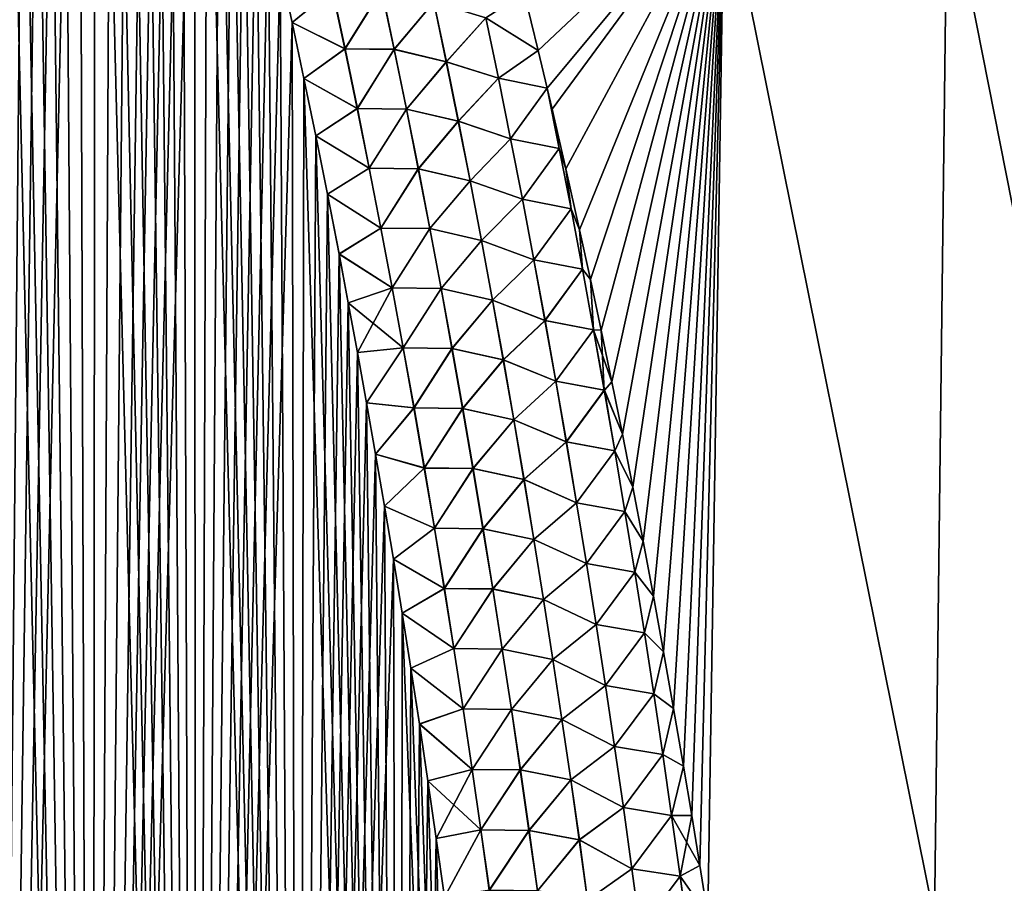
# Model space of a CAD drawing. Header units: metres. Extents: x -109 to 109, y -505 to 40.
# Tile 268 of 331: x 81.53 to 88, y -86.5 to -80.83. Entities that reach past the tile are written whole.
import ezdxf

# ---------------------------------------------------------------- set-up
doc = ezdxf.new("R2010")
doc.units = ezdxf.units.M
doc.layers.add('solid_K244224000C74', color=7, linetype='CONTINUOUS')

msp = doc.modelspace()

# ---------------------------------------------------------------- linework, layer by layer
at = {"layer": 'solid_K244224000C74'}
for points in [[(81.328171, -102.208084, 20.87145), (82.009941, -102.012985, 21.069197), (81.368942, -74.027756, 19.898783)], [(82.009941, -102.012985, 21.069197), (81.479218, -74.318634, 19.940323), (81.368942, -74.027756, 19.898783)], [(82.009941, -102.012985, 21.069197), (81.589432, -74.618996, 19.982939), (81.479218, -74.318634, 19.940323)], [(81.328041, -102.208115, -20.871416), (81.479378, -74.319061, -19.940384), (81.589584, -74.619423, -19.983)], [(81.328041, -102.208115, -20.871416), (81.589584, -74.619423, -19.983), (81.699799, -74.92868, -20.026691)], [(82.009941, -102.012985, 21.069197), (81.699654, -74.928253, 20.02663), (81.589432, -74.618996, 19.982939)], [(81.328041, -102.208115, -20.871416), (81.699799, -74.92868, -20.026691), (81.809959, -75.247307, -20.071461)], [(82.009941, -102.012985, 21.069197), (81.809807, -75.24688, 20.071402), (81.699654, -74.928253, 20.02663)], [(81.328041, -102.208115, -20.871416), (81.809959, -75.247307, -20.071461), (81.919968, -75.575943, -20.11731)], [(82.009941, -102.012985, 21.069197), (81.91983, -75.575516, 20.11725), (81.809807, -75.24688, 20.071402)], [(82.009834, -102.013016, -21.069166), (81.328041, -102.208115, -20.871416), (81.919968, -75.575943, -20.11731)], [(82.009941, -102.012985, 21.069197), (82.029663, -75.91452, 20.164179), (81.91983, -75.575516, 20.11725)], [(82.009834, -102.013016, -21.069166), (81.919968, -75.575943, -20.11731), (82.0298, -75.914948, -20.164238)], [(82.009834, -102.013016, -21.069166), (82.0298, -75.914948, -20.164238), (82.139534, -76.263649, -20.21225)], [(82.009941, -102.012985, 21.069197), (82.687813, -101.789902, 21.294508), (82.029663, -75.91452, 20.164179)], [(82.687813, -101.789902, 21.294508), (82.139404, -76.263214, 20.212191), (82.029663, -75.91452, 20.164179)], [(82.009834, -102.013016, -21.069166), (82.139534, -76.263649, -20.21225), (82.249077, -76.62262, -20.261339)], [(82.687813, -101.789902, 21.294508), (82.248947, -76.622192, 20.26128), (82.139404, -76.263214, 20.212191)], [(82.009834, -102.013016, -21.069166), (82.249077, -76.62262, -20.261339), (82.358322, -76.992622, -20.311491)], [(82.687813, -101.789902, 21.294508), (82.3582, -76.992188, 20.311434), (82.248947, -76.622192, 20.26128)], [(82.009834, -102.013016, -21.069166), (82.358322, -76.992622, -20.311491), (82.44001, -77.277657, -20.3498)], [(82.687813, -101.789902, 21.294508), (82.439888, -77.277229, 20.349743), (82.3582, -76.992188, 20.311434)], [(82.009834, -102.013016, -21.069166), (82.44001, -77.277657, -20.3498), (82.521576, -77.568619, -20.388712)], [(82.687813, -101.789902, 21.294508), (82.521461, -77.568192, 20.388655), (82.439888, -77.277229, 20.349743)], [(82.009834, -102.013016, -21.069166), (82.521576, -77.568619, -20.388712), (82.602982, -77.865715, -20.428223)], [(82.687813, -101.789902, 21.294508), (82.602867, -77.865288, 20.428165), (82.521461, -77.568192, 20.388655)], [(82.009834, -102.013016, -21.069166), (82.602982, -77.865715, -20.428223), (82.684158, -78.169296, -20.468317)], [(82.687813, -101.789902, 21.294508), (82.684044, -78.168869, 20.468262), (82.602867, -77.865288, 20.428165)], [(82.687744, -101.789932, -21.294481), (82.009834, -102.013016, -21.069166), (82.684158, -78.169296, -20.468317)], [(82.687813, -101.789902, 21.294508), (82.764931, -78.479317, 20.508932), (82.684044, -78.168869, 20.468262)], [(82.687744, -101.789932, -21.294481), (82.684158, -78.169296, -20.468317), (82.765038, -78.479736, -20.508986)], [(82.687744, -101.789932, -21.294481), (82.765038, -78.479736, -20.508986), (82.845573, -78.797363, -20.550215)], [(82.687813, -101.789902, 21.294508), (83.361465, -101.537476, 21.547916), (82.764931, -78.479317, 20.508932)], [(83.361465, -101.537476, 21.547916), (82.845467, -78.796944, 20.550161), (82.764931, -78.479317, 20.508932)], [(82.687744, -101.789932, -21.294481), (82.845573, -78.797363, -20.550215), (82.925865, -79.121643, -20.592024)], [(83.361465, -101.537476, 21.547916), (82.925758, -79.121223, 20.59197), (82.845467, -78.796944, 20.550161)], [(82.687744, -101.789932, -21.294481), (82.925865, -79.121643, -20.592024), (83.005905, -79.45256, -20.634405)], [(83.361465, -101.537476, 21.547916), (83.005806, -79.452141, 20.634354), (82.925758, -79.121223, 20.59197)], [(82.687744, -101.789932, -21.294481), (83.005905, -79.45256, -20.634405), (83.085602, -79.790527, -20.677341)], [(83.361465, -101.537476, 21.547916), (83.08551, -79.790115, 20.67729), (83.005806, -79.452141, 20.634354)], [(82.687744, -101.789932, -21.294481), (83.085602, -79.790527, -20.677341), (83.164879, -80.135979, -20.720806)], [(83.361465, -101.537476, 21.547916), (83.164787, -80.135567, 20.720755), (83.08551, -79.790115, 20.67729)], [(84.845428, -80.656715, 20.796324), (84.937538, -81.034256, 20.844145), (86.158958, -79.883408, 20.036524)], [(84.937592, -81.034447, -20.844168), (84.845482, -80.656914, -20.796349), (86.158951, -79.883408, -20.036528)], [(84.937538, -81.034256, 20.844145), (84.996437, -81.280975, 20.875097), (86.158958, -79.883408, 20.036524)], [(84.996437, -81.280975, -20.875097), (84.937592, -81.034447, -20.844168), (86.158951, -79.883408, -20.036528)], [(85.028999, -81.419273, -20.892349), (84.996437, -81.280975, -20.875097), (86.158951, -79.883408, -20.036528)], [(84.996437, -81.280975, 20.875097), (85.028954, -81.419075, 20.892324), (86.158958, -79.883408, 20.036524)], [(85.028954, -81.419075, 20.892324), (85.119606, -81.811569, 20.940907), (86.158958, -79.883408, 20.036524)], [(85.119644, -81.811768, -20.940931), (85.028999, -81.419273, -20.892349), (86.158951, -79.883408, -20.036528)], [(85.119606, -81.811569, 20.940907), (85.209427, -82.212181, 20.989944), (86.158958, -79.883408, 20.036524)], [(85.209473, -82.212372, -20.989967), (85.119644, -81.811768, -20.940931), (86.158951, -79.883408, -20.036528)], [(85.209427, -82.212181, 20.989944), (85.280647, -82.538811, 21.029533), (86.158958, -79.883408, 20.036524)], [(85.280685, -82.539001, -21.029556), (85.209473, -82.212372, -20.989967), (86.158951, -79.883408, -20.036528)], [(85.280647, -82.538811, 21.029533), (85.351257, -82.87114, 21.069466), (86.158958, -79.883408, 20.036524)], [(85.351295, -82.87133, -21.069487), (85.280685, -82.539001, -21.029556), (86.158951, -79.883408, -20.036528)], [(85.351257, -82.87114, 21.069466), (85.421211, -83.209381, 21.109751), (86.158958, -79.883408, 20.036524)], [(85.421249, -83.209572, -21.109774), (85.351295, -82.87133, -21.069487), (86.158951, -79.883408, -20.036528)], [(85.421211, -83.209381, 21.109751), (85.49054, -83.552963, 21.150223), (86.158958, -79.883408, 20.036524)], [(85.490578, -83.553154, -21.150244), (85.421249, -83.209572, -21.109774), (86.158951, -79.883408, -20.036528)], [(85.49054, -83.552963, 21.150223), (85.559219, -83.901779, 21.190819), (86.158958, -79.883408, 20.036524)], [(85.559258, -83.901962, -21.19084), (85.490578, -83.553154, -21.150244), (86.158951, -79.883408, -20.036528)], [(85.559219, -83.901779, 21.190819), (85.62722, -84.256096, 21.231569), (86.158958, -79.883408, 20.036524)], [(85.627258, -84.256271, -21.23159), (85.559258, -83.901962, -21.19084), (86.158951, -79.883408, -20.036528)], [(85.62722, -84.256096, 21.231569), (85.694489, -84.61618, 21.272499), (86.158958, -79.883408, 20.036524)], [(85.694519, -84.616364, -21.27252), (85.627258, -84.256271, -21.23159), (86.158951, -79.883408, -20.036528)], [(85.694489, -84.61618, 21.272499), (85.760979, -84.982323, 21.313631), (86.158958, -79.883408, 20.036524)], [(85.761009, -84.982498, -21.313652), (85.694519, -84.616364, -21.27252), (86.158951, -79.883408, -20.036528)], [(85.760979, -84.982323, 21.313631), (85.826645, -85.354782, 21.354984), (86.158958, -79.883408, 20.036524)], [(85.826675, -85.354958, -21.355003), (85.761009, -84.982498, -21.313652), (86.158951, -79.883408, -20.036528)], [(85.826645, -85.354782, 21.354984), (85.891434, -85.733841, 21.396576), (86.158958, -79.883408, 20.036524)], [(85.891464, -85.734016, -21.396593), (85.826675, -85.354958, -21.355003), (86.158951, -79.883408, -20.036528)], [(85.891434, -85.733841, 21.396576), (85.945137, -86.057144, 21.431629), (86.158958, -79.883408, 20.036524)], [(85.94516, -86.057259, -21.431643), (85.891464, -85.734016, -21.396593), (86.158951, -79.883408, -20.036528)], [(85.945137, -86.057144, 21.431629), (85.998238, -86.384468, 21.466656), (86.158958, -79.883408, 20.036524)], [(85.998253, -86.384529, -21.466661), (85.94516, -86.057259, -21.431643), (86.158951, -79.883408, -20.036528)], [(85.998238, -86.384468, 21.466656), (86.050713, -86.715988, 21.501663), (86.158958, -79.883408, 20.036524)], [(86.050713, -86.715988, -21.501663), (85.998253, -86.384529, -21.466661), (86.158951, -79.883408, -20.036528)], [(87.53981, -86.734787, -20.779823), (86.050713, -86.715988, -21.501663), (86.158951, -79.883408, -20.036528)], [(86.050713, -86.715988, 21.501663), (87.53981, -86.734787, 20.779823), (86.158958, -79.883408, 20.036524)], [(87.53981, -86.734787, -20.779823), (86.158951, -79.883408, -20.036528), (87.621574, -79.883408, -19.263136)], [(87.53981, -86.734787, 20.779823), (87.62159, -79.883408, 19.263128), (86.158958, -79.883408, 20.036524)], [(88.975952, -86.734787, -19.950666), (87.53981, -86.734787, -20.779823), (87.621574, -79.883408, -19.263136)], [(87.53981, -86.734787, 20.779823), (88.975952, -86.734787, 19.950665), (87.62159, -79.883408, 19.263128)], [(88.975952, -86.734787, -19.950666), (87.621574, -79.883408, -19.263136), (89.022659, -79.883408, -18.383165)], [(88.975952, -86.734787, 19.950665), (89.022682, -79.883408, 18.383152), (87.62159, -79.883408, 19.263128)], [(82.687744, -101.789932, -21.294481), (83.164879, -80.135979, -20.720806), (83.243645, -80.489319, -20.764774)], [(83.361465, -101.537476, 21.547916), (83.243553, -80.488914, 20.764725), (83.164787, -80.135567, 20.720755)], [(82.687744, -101.789932, -21.294481), (83.243645, -80.489319, -20.764774), (83.32196, -80.850296, -20.809261)], [(83.361465, -101.537476, 21.547916), (83.321877, -80.849892, 20.809212), (83.243553, -80.488914, 20.764725)], [(83.586281, -80.633392, 20.882221), (83.243553, -80.488914, 20.764725), (83.321877, -80.849892, 20.809212)], [(83.5868, -80.633247, -20.882336), (83.32196, -80.850296, -20.809261), (83.243645, -80.489319, -20.764774)], [(83.586281, -80.633392, 20.882221), (83.321877, -80.849892, 20.809212), (83.669319, -81.0243, 20.931637)], [(83.5868, -80.633247, -20.882336), (83.669861, -81.024162, -20.931757), (83.32196, -80.850296, -20.809261)], [(83.586281, -80.633392, 20.882221), (83.669319, -81.0243, 20.931637), (83.909927, -80.635941, 20.933561)], [(83.910439, -80.635826, -20.933588), (83.669861, -81.024162, -20.931757), (83.5868, -80.633247, -20.882336)], [(83.669319, -81.0243, 20.931637), (83.992378, -81.027222, 20.98444), (83.909927, -80.635941, 20.933561)], [(83.910439, -80.635826, -20.933588), (83.992905, -81.027107, -20.98447), (83.669861, -81.024162, -20.931757)], [(84.252914, -80.718208, 20.945143), (83.909927, -80.635941, 20.933561), (83.992378, -81.027222, 20.98444)], [(84.253349, -80.718109, -20.945095), (83.992905, -81.027107, -20.98447), (83.910439, -80.635826, -20.933588)], [(84.594505, -80.820351, 20.909491), (84.937538, -81.034256, 20.844145), (84.845428, -80.656715, 20.796324)], [(84.594803, -80.820297, -20.90941), (84.845482, -80.656914, -20.796349), (84.937592, -81.034447, -20.844168)], [(84.252914, -80.718208, 20.945143), (83.992378, -81.027222, 20.98444), (84.334282, -81.108345, 20.997158)], [(84.334724, -81.108246, -20.99711), (83.992905, -81.027107, -20.98447), (84.253349, -80.718109, -20.945095)], [(84.252914, -80.718208, 20.945143), (84.334282, -81.108345, 20.997158), (84.594505, -80.820351, 20.909491)], [(84.334724, -81.108246, -20.99711), (84.253349, -80.718109, -20.945095), (84.594803, -80.820297, -20.90941)], [(84.334282, -81.108345, 20.997158), (84.676483, -81.216873, 20.963575), (84.594505, -80.820351, 20.909491)], [(84.334724, -81.108246, -20.99711), (84.594803, -80.820297, -20.90941), (84.676796, -81.216812, -20.963491)], [(84.594505, -80.820351, 20.909491), (84.676483, -81.216873, 20.963575), (84.937538, -81.034256, 20.844145)], [(84.676796, -81.216812, -20.963491), (84.594803, -80.820297, -20.90941), (84.937592, -81.034447, -20.844168)], [(83.36142, -101.537498, -21.547897), (82.687744, -101.789932, -21.294481), (83.32196, -80.850296, -20.809261)], [(83.361465, -101.537476, 21.547916), (83.399841, -81.218079, 20.854233), (83.321877, -80.849892, 20.809212)], [(83.669319, -81.0243, 20.931637), (83.321877, -80.849892, 20.809212), (83.399841, -81.218079, 20.854233)], [(83.36142, -101.537498, -21.547897), (83.32196, -80.850296, -20.809261), (83.399925, -81.218475, -20.854282)], [(83.669861, -81.024162, -20.931757), (83.399925, -81.218475, -20.854282), (83.32196, -80.850296, -20.809261)], [(83.669319, -81.0243, 20.931637), (83.399841, -81.218079, 20.854233), (83.750092, -81.415802, 20.980566)], [(83.669861, -81.024162, -20.931757), (83.750641, -81.415657, -20.980692), (83.399925, -81.218475, -20.854282)], [(83.669319, -81.0243, 20.931637), (83.750092, -81.415802, 20.980566), (83.992378, -81.027222, 20.98444)], [(83.992905, -81.027107, -20.98447), (83.750641, -81.415657, -20.980692), (83.669861, -81.024162, -20.931757)], [(83.750092, -81.415802, 20.980566), (84.072571, -81.419037, 21.034788), (83.992378, -81.027222, 20.98444)], [(83.992905, -81.027107, -20.98447), (84.073112, -81.418915, -21.034822), (83.750641, -81.415657, -20.980692)], [(84.334282, -81.108345, 20.997158), (83.992378, -81.027222, 20.98444), (84.072571, -81.419037, 21.034788)], [(84.334724, -81.108246, -20.99711), (84.073112, -81.418915, -21.034822), (83.992905, -81.027107, -20.98447)], [(84.676483, -81.216873, 20.963575), (84.996437, -81.280975, 20.875097), (84.937538, -81.034256, 20.844145)], [(84.676796, -81.216812, -20.963491), (84.937592, -81.034447, -20.844168), (84.996437, -81.280975, -20.875097)], [(84.334282, -81.108345, 20.997158), (84.072571, -81.419037, 21.034788), (84.413406, -81.498962, 21.048605)], [(84.413872, -81.498856, -21.048559), (84.073112, -81.418915, -21.034822), (84.334724, -81.108246, -20.99711)], [(84.334282, -81.108345, 20.997158), (84.413406, -81.498962, 21.048605), (84.676483, -81.216873, 20.963575)], [(84.413872, -81.498856, -21.048559), (84.334724, -81.108246, -20.99711), (84.676796, -81.216812, -20.963491)], [(83.36142, -101.537498, -21.547897), (83.399925, -81.218475, -20.854282), (83.477417, -81.594345, -20.899801)], [(83.361465, -101.537476, 21.547916), (84.029671, -101.255295, 21.829725), (83.399841, -81.218079, 20.854233)], [(84.029671, -101.255295, 21.829725), (83.477341, -81.593956, 20.899754), (83.399841, -81.218079, 20.854233)], [(83.750092, -81.415802, 20.980566), (83.399841, -81.218079, 20.854233), (83.477341, -81.593956, 20.899754)], [(83.750641, -81.415657, -20.980692), (83.477417, -81.594345, -20.899801), (83.399925, -81.218475, -20.854282)], [(84.413406, -81.498962, 21.048605), (84.756172, -81.613831, 21.017035), (84.676483, -81.216873, 20.963575)], [(84.413872, -81.498856, -21.048559), (84.676796, -81.216812, -20.963491), (84.756508, -81.61377, -21.016949)], [(84.676483, -81.216873, 20.963575), (84.756172, -81.613831, 21.017035), (84.996437, -81.280975, 20.875097)], [(84.756508, -81.61377, -21.016949), (84.676796, -81.216812, -20.963491), (84.996437, -81.280975, -20.875097)], [(84.756172, -81.613831, 21.017035), (85.076012, -81.677788, 20.929689), (84.996437, -81.280975, 20.875097)], [(84.756508, -81.61377, -21.016949), (84.996437, -81.280975, -20.875097), (85.076035, -81.677788, -20.929678)], [(85.076035, -81.677788, -20.929678), (84.996437, -81.280975, -20.875097), (85.028999, -81.419273, -20.892349)], [(85.076012, -81.677788, 20.929689), (85.028954, -81.419075, 20.892324), (84.996437, -81.280975, 20.875097)], [(83.750092, -81.415802, 20.980566), (83.477341, -81.593956, 20.899754), (83.828651, -81.807854, 21.029001)], [(83.750641, -81.415657, -20.980692), (83.829224, -81.807709, -21.029133), (83.477417, -81.594345, -20.899801)], [(83.750092, -81.415802, 20.980566), (83.828651, -81.807854, 21.029001), (84.072571, -81.419037, 21.034788)], [(84.073112, -81.418915, -21.034822), (83.829224, -81.807709, -21.029133), (83.750641, -81.415657, -20.980692)], [(83.828651, -81.807854, 21.029001), (84.150558, -81.811356, 21.0846), (84.072571, -81.419037, 21.034788)], [(84.073112, -81.418915, -21.034822), (84.151115, -81.811234, -21.084641), (83.829224, -81.807709, -21.029133)], [(84.413406, -81.498962, 21.048605), (84.072571, -81.419037, 21.034788), (84.150558, -81.811356, 21.0846)], [(84.413872, -81.498856, -21.048559), (84.151115, -81.811234, -21.084641), (84.073112, -81.418915, -21.034822)], [(85.076012, -81.677788, 20.929689), (85.119606, -81.811569, 20.940907), (85.028954, -81.419075, 20.892324)], [(85.076035, -81.677788, -20.929678), (85.028999, -81.419273, -20.892349), (85.119644, -81.811768, -20.940931)], [(84.413406, -81.498962, 21.048605), (84.150558, -81.811356, 21.0846), (84.490364, -81.89003, 21.09948)], [(84.490845, -81.889923, -21.099434), (84.151115, -81.811234, -21.084641), (84.413872, -81.498856, -21.048559)], [(84.413406, -81.498962, 21.048605), (84.490364, -81.89003, 21.09948), (84.756172, -81.613831, 21.017035)], [(84.490845, -81.889923, -21.099434), (84.413872, -81.498856, -21.048559), (84.756508, -81.61377, -21.016949)], [(83.36142, -101.537498, -21.547897), (83.477417, -81.594345, -20.899801), (83.554321, -81.978394, -20.94578)], [(84.029671, -101.255295, 21.829725), (83.554245, -81.978004, 20.945732), (83.477341, -81.593956, 20.899754)], [(83.828651, -81.807854, 21.029001), (83.477341, -81.593956, 20.899754), (83.554245, -81.978004, 20.945732)], [(83.829224, -81.807709, -21.029133), (83.554321, -81.978394, -20.94578), (83.477417, -81.594345, -20.899801)], [(84.490364, -81.89003, 21.09948), (84.833626, -82.011215, 21.069862), (84.756172, -81.613831, 21.017035)], [(84.490845, -81.889923, -21.099434), (84.756508, -81.61377, -21.016949), (84.833977, -82.011154, -21.069773)], [(84.756172, -81.613831, 21.017035), (84.833626, -82.011215, 21.069862), (85.076012, -81.677788, 20.929689)], [(84.833977, -82.011154, -21.069773), (84.756508, -81.61377, -21.016949), (85.076035, -81.677788, -20.929678)], [(84.833626, -82.011215, 21.069862), (85.153114, -82.074165, 20.983538), (85.076012, -81.677788, 20.929689)], [(84.833977, -82.011154, -21.069773), (85.076035, -81.677788, -20.929678), (85.15316, -82.074158, -20.983517)], [(85.076012, -81.677788, 20.929689), (85.153114, -82.074165, 20.983538), (85.119606, -81.811569, 20.940907)], [(85.15316, -82.074158, -20.983517), (85.076035, -81.677788, -20.929678), (85.119644, -81.811768, -20.940931)], [(83.828651, -81.807854, 21.029001), (83.554245, -81.978004, 20.945732), (83.90506, -82.200439, 21.076931)], [(83.829224, -81.807709, -21.029133), (83.90564, -82.200294, -21.077068), (83.554321, -81.978394, -20.94578)], [(83.828651, -81.807854, 21.029001), (83.90506, -82.200439, 21.076931), (84.150558, -81.811356, 21.0846)], [(84.151115, -81.811234, -21.084641), (83.90564, -82.200294, -21.077068), (83.829224, -81.807709, -21.029133)], [(83.90506, -82.200439, 21.076931), (84.226395, -82.204155, 21.133867), (84.150558, -81.811356, 21.0846)], [(84.151115, -81.811234, -21.084641), (84.226967, -82.204041, -21.133909), (83.90564, -82.200294, -21.077068)], [(84.490364, -81.89003, 21.09948), (84.150558, -81.811356, 21.0846), (84.226395, -82.204155, 21.133867)], [(84.490845, -81.889923, -21.099434), (84.226967, -82.204041, -21.133909), (84.151115, -81.811234, -21.084641)], [(85.153114, -82.074165, 20.983538), (85.209427, -82.212181, 20.989944), (85.119606, -81.811569, 20.940907)], [(85.15316, -82.074158, -20.983517), (85.119644, -81.811768, -20.940931), (85.209473, -82.212372, -20.989967)], [(84.490364, -81.89003, 21.09948), (84.226395, -82.204155, 21.133867), (84.565186, -82.281532, 21.149771)], [(84.565689, -82.281425, -21.149727), (84.226967, -82.204041, -21.133909), (84.490845, -81.889923, -21.099434)], [(84.490364, -81.89003, 21.09948), (84.565186, -82.281532, 21.149771), (84.833626, -82.011215, 21.069862)], [(84.565689, -82.281425, -21.149727), (84.490845, -81.889923, -21.099434), (84.833977, -82.011154, -21.069773)], [(83.36142, -101.537498, -21.547897), (83.554321, -81.978394, -20.94578), (83.630508, -82.371109, -20.992176)], [(84.029671, -101.255295, 21.829725), (83.63044, -82.370728, 20.992132), (83.554245, -81.978004, 20.945732)], [(83.90506, -82.200439, 21.076931), (83.554245, -81.978004, 20.945732), (83.63044, -82.370728, 20.992132)], [(83.90564, -82.200294, -21.077068), (83.630508, -82.371109, -20.992176), (83.554321, -81.978394, -20.94578)], [(84.565186, -82.281532, 21.149771), (84.908897, -82.409004, 21.122051), (84.833626, -82.011215, 21.069862)], [(84.565689, -82.281425, -21.149727), (84.833977, -82.011154, -21.069773), (84.909271, -82.408943, -21.121958)], [(84.833626, -82.011215, 21.069862), (84.908897, -82.409004, 21.122051), (85.153114, -82.074165, 20.983538)], [(84.909271, -82.408943, -21.121958), (84.833977, -82.011154, -21.069773), (85.15316, -82.074158, -20.983517)], [(84.908897, -82.409004, 21.122051), (85.228043, -82.470917, 21.036715), (85.153114, -82.074165, 20.983538)], [(84.909271, -82.408943, -21.121958), (85.15316, -82.074158, -20.983517), (85.228111, -82.470909, -21.036684)], [(85.153114, -82.074165, 20.983538), (85.228043, -82.470917, 21.036715), (85.209427, -82.212181, 20.989944)], [(85.228111, -82.470909, -21.036684), (85.15316, -82.074158, -20.983517), (85.209473, -82.212372, -20.989967)], [(83.90506, -82.200439, 21.076931), (83.63044, -82.370728, 20.992132), (83.979355, -82.593536, 21.124346)], [(83.90564, -82.200294, -21.077068), (83.97995, -82.593391, -21.124491), (83.630508, -82.371109, -20.992176)], [(83.90506, -82.200439, 21.076931), (83.979355, -82.593536, 21.124346), (84.226395, -82.204155, 21.133867)], [(84.226967, -82.204041, -21.133909), (83.97995, -82.593391, -21.124491), (83.90564, -82.200294, -21.077068)], [(83.979355, -82.593536, 21.124346), (84.300133, -82.597435, 21.182579), (84.226395, -82.204155, 21.133867)], [(84.226967, -82.204041, -21.133909), (84.30072, -82.597313, -21.182627), (83.97995, -82.593391, -21.124491)], [(84.565186, -82.281532, 21.149771), (84.226395, -82.204155, 21.133867), (84.300133, -82.597435, 21.182579)], [(84.565689, -82.281425, -21.149727), (84.30072, -82.597313, -21.182627), (84.226967, -82.204041, -21.133909)], [(85.228043, -82.470917, 21.036715), (85.280647, -82.538811, 21.029533), (85.209427, -82.212181, 20.989944)], [(85.228111, -82.470909, -21.036684), (85.209473, -82.212372, -20.989967), (85.280685, -82.539001, -21.029556)], [(84.565186, -82.281532, 21.149771), (84.300133, -82.597435, 21.182579), (84.637939, -82.673462, 21.199474)], [(84.638458, -82.673355, -21.19943), (84.30072, -82.597313, -21.182627), (84.565689, -82.281425, -21.149727)], [(84.565186, -82.281532, 21.149771), (84.637939, -82.673462, 21.199474), (84.908897, -82.409004, 21.122051)], [(84.638458, -82.673355, -21.19943), (84.565689, -82.281425, -21.149727), (84.909271, -82.408943, -21.121958)], [(83.36142, -101.537498, -21.547897), (83.630508, -82.371109, -20.992176), (83.690926, -82.69165, -21.029583)], [(84.029671, -101.255295, 21.829725), (83.690857, -82.691277, 21.029539), (83.63044, -82.370728, 20.992132)], [(83.979355, -82.593536, 21.124346), (83.63044, -82.370728, 20.992132), (83.690857, -82.691277, 21.029539)], [(83.97995, -82.593391, -21.124491), (83.690926, -82.69165, -21.029583), (83.630508, -82.371109, -20.992176)], [(84.637939, -82.673462, 21.199474), (84.98204, -82.807198, 21.173592), (84.908897, -82.409004, 21.122051)], [(84.638458, -82.673355, -21.19943), (84.909271, -82.408943, -21.121958), (84.982437, -82.807129, -21.173496)], [(84.908897, -82.409004, 21.122051), (84.98204, -82.807198, 21.173592), (85.228043, -82.470917, 21.036715)], [(84.982437, -82.807129, -21.173496), (84.909271, -82.408943, -21.121958), (85.228111, -82.470909, -21.036684)], [(84.98204, -82.807198, 21.173592), (85.300858, -82.868034, 21.089216), (85.228043, -82.470917, 21.036715)], [(84.982437, -82.807129, -21.173496), (85.228111, -82.470909, -21.036684), (85.300949, -82.868019, -21.089176)], [(85.228043, -82.470917, 21.036715), (85.300858, -82.868034, 21.089216), (85.280647, -82.538811, 21.029533)], [(85.300949, -82.868019, -21.089176), (85.228111, -82.470909, -21.036684), (85.280685, -82.539001, -21.029556)], [(85.300858, -82.868034, 21.089216), (85.351257, -82.87114, 21.069466), (85.280647, -82.538811, 21.029533)], [(85.300949, -82.868019, -21.089176), (85.280685, -82.539001, -21.029556), (85.351295, -82.87133, -21.069487)], [(83.979355, -82.593536, 21.124346), (83.690857, -82.691277, 21.029539), (83.750961, -83.016876, 21.067247)], [(83.97995, -82.593391, -21.124491), (84.0522, -82.986984, -21.171389), (83.690926, -82.69165, -21.029583)], [(83.979355, -82.593536, 21.124346), (83.750961, -83.016876, 21.067247), (84.051598, -82.987129, 21.171238)], [(83.979355, -82.593536, 21.124346), (84.051598, -82.987129, 21.171238), (84.300133, -82.597435, 21.182579)], [(84.30072, -82.597313, -21.182627), (84.0522, -82.986984, -21.171389), (83.97995, -82.593391, -21.124491)], [(84.051598, -82.987129, 21.171238), (84.371819, -82.99115, 21.230728), (84.300133, -82.597435, 21.182579)], [(84.30072, -82.597313, -21.182627), (84.372421, -82.991035, -21.23078), (84.0522, -82.986984, -21.171389)], [(84.637939, -82.673462, 21.199474), (84.300133, -82.597435, 21.182579), (84.371819, -82.99115, 21.230728)], [(84.638458, -82.673355, -21.19943), (84.372421, -82.991035, -21.23078), (84.30072, -82.597313, -21.182627)], [(83.36142, -101.537498, -21.547897), (83.690926, -82.69165, -21.029583), (83.75103, -83.01725, -21.067291)], [(84.029671, -101.255295, 21.829725), (83.750961, -83.016876, 21.067247), (83.690857, -82.691277, 21.029539)], [(84.0522, -82.986984, -21.171389), (83.75103, -83.01725, -21.067291), (83.690926, -82.69165, -21.029583)], [(84.637939, -82.673462, 21.199474), (84.371819, -82.99115, 21.230728), (84.708672, -83.065788, 21.248581)], [(84.709206, -83.065689, -21.248539), (84.372421, -82.991035, -21.23078), (84.638458, -82.673355, -21.19943)], [(84.637939, -82.673462, 21.199474), (84.708672, -83.065788, 21.248581), (84.98204, -82.807198, 21.173592)], [(84.709206, -83.065689, -21.248539), (84.638458, -82.673355, -21.19943), (84.982437, -82.807129, -21.173496)], [(84.708672, -83.065788, 21.248581), (85.053108, -83.205757, 21.224482), (84.98204, -82.807198, 21.173592)], [(84.709206, -83.065689, -21.248539), (84.982437, -82.807129, -21.173496), (85.053528, -83.205696, -21.224382)], [(84.98204, -82.807198, 21.173592), (85.053108, -83.205757, 21.224482), (85.300858, -82.868034, 21.089216)], [(85.053528, -83.205696, -21.224382), (84.982437, -82.807129, -21.173496), (85.300949, -82.868019, -21.089176)], [(85.053108, -83.205757, 21.224482), (85.371605, -83.265495, 21.141037), (85.300858, -82.868034, 21.089216)], [(85.053528, -83.205696, -21.224382), (85.300949, -82.868019, -21.089176), (85.371727, -83.26548, -21.140987)], [(85.300858, -82.868034, 21.089216), (85.371605, -83.265495, 21.141037), (85.351257, -82.87114, 21.069466)], [(85.300949, -82.868019, -21.089176), (85.351295, -82.87133, -21.069487), (85.421249, -83.209572, -21.109774)], [(85.371727, -83.26548, -21.140987), (85.300949, -82.868019, -21.089176), (85.421249, -83.209572, -21.109774)], [(85.371605, -83.265495, 21.141037), (85.421211, -83.209381, 21.109751), (85.351257, -82.87114, 21.069466)], [(83.36142, -101.537498, -21.547897), (83.75103, -83.01725, -21.067291), (83.81076, -83.348076, -21.10528)], [(84.051598, -82.987129, 21.171238), (83.750961, -83.016876, 21.067247), (83.810692, -83.34771, 21.105238)], [(84.029671, -101.255295, 21.829725), (83.810692, -83.34771, 21.105238), (83.750961, -83.016876, 21.067247)], [(84.0522, -82.986984, -21.171389), (83.81076, -83.348076, -21.10528), (83.75103, -83.01725, -21.067291)], [(84.051598, -82.987129, 21.171238), (83.810692, -83.34771, 21.105238), (84.121826, -83.38118, 21.217594)], [(84.0522, -82.986984, -21.171389), (84.122444, -83.381042, -21.217752), (83.81076, -83.348076, -21.10528)], [(84.051598, -82.987129, 21.171238), (84.121826, -83.38118, 21.217594), (84.371819, -82.99115, 21.230728)], [(84.372421, -82.991035, -21.23078), (84.122444, -83.381042, -21.217752), (84.0522, -82.986984, -21.171389)], [(84.121826, -83.38118, 21.217594), (84.441498, -83.385307, 21.278307), (84.371819, -82.99115, 21.230728)], [(84.372421, -82.991035, -21.23078), (84.442116, -83.385185, -21.278362), (84.122444, -83.381042, -21.217752)], [(84.708672, -83.065788, 21.248581), (84.371819, -82.99115, 21.230728), (84.441498, -83.385307, 21.278307)], [(84.709206, -83.065689, -21.248539), (84.442116, -83.385185, -21.278362), (84.372421, -82.991035, -21.23078)], [(84.708672, -83.065788, 21.248581), (84.441498, -83.385307, 21.278307), (84.777435, -83.458511, 21.297083)], [(84.777985, -83.458405, -21.297043), (84.442116, -83.385185, -21.278362), (84.709206, -83.065689, -21.248539)], [(84.708672, -83.065788, 21.248581), (84.777435, -83.458511, 21.297083), (85.053108, -83.205757, 21.224482)], [(84.777985, -83.458405, -21.297043), (84.709206, -83.065689, -21.248539), (85.053528, -83.205696, -21.224382)], [(84.777435, -83.458511, 21.297083), (85.122169, -83.604691, 21.274712), (85.053108, -83.205757, 21.224482)], [(84.777985, -83.458405, -21.297043), (85.053528, -83.205696, -21.224382), (85.122604, -83.604622, -21.274611)], [(85.053108, -83.205757, 21.224482), (85.122169, -83.604691, 21.274712), (85.371605, -83.265495, 21.141037)], [(85.122604, -83.604622, -21.274611), (85.053528, -83.205696, -21.224382), (85.371727, -83.26548, -21.140987)], [(85.371605, -83.265495, 21.141037), (85.49054, -83.552963, 21.150223), (85.421211, -83.209381, 21.109751)], [(85.371727, -83.26548, -21.140987), (85.421249, -83.209572, -21.109774), (85.490578, -83.553154, -21.150244)], [(85.122169, -83.604691, 21.274712), (85.440353, -83.663284, 21.192169), (85.371605, -83.265495, 21.141037)], [(85.122604, -83.604622, -21.274611), (85.371727, -83.26548, -21.140987), (85.440498, -83.663269, -21.19211)], [(85.371605, -83.265495, 21.141037), (85.440353, -83.663284, 21.192169), (85.49054, -83.552963, 21.150223)], [(85.440498, -83.663269, -21.19211), (85.371727, -83.26548, -21.140987), (85.490578, -83.553154, -21.150244)], [(83.36142, -101.537498, -21.547897), (83.81076, -83.348076, -21.10528), (83.870041, -83.684433, -21.143518)], [(84.029671, -101.255295, 21.829725), (83.86998, -83.684067, 21.143478), (83.810692, -83.34771, 21.105238)], [(84.121826, -83.38118, 21.217594), (83.810692, -83.34771, 21.105238), (83.86998, -83.684067, 21.143478)], [(84.122444, -83.381042, -21.217752), (83.870041, -83.684433, -21.143518), (83.81076, -83.348076, -21.10528)], [(84.121826, -83.38118, 21.217594), (83.86998, -83.684067, 21.143478), (84.190094, -83.775681, 21.263411)], [(84.122444, -83.381042, -21.217752), (84.190727, -83.775543, -21.263575), (83.870041, -83.684433, -21.143518)], [(84.121826, -83.38118, 21.217594), (84.190094, -83.775681, 21.263411), (84.441498, -83.385307, 21.278307)], [(84.442116, -83.385185, -21.278362), (84.190727, -83.775543, -21.263575), (84.122444, -83.381042, -21.217752)], [(84.190094, -83.775681, 21.263411), (84.509239, -83.779861, 21.325306), (84.441498, -83.385307, 21.278307)], [(84.442116, -83.385185, -21.278362), (84.509865, -83.779747, -21.325365), (84.190727, -83.775543, -21.263575)], [(84.777435, -83.458511, 21.297083), (84.441498, -83.385307, 21.278307), (84.509239, -83.779861, 21.325306)], [(84.777985, -83.458405, -21.297043), (84.509865, -83.779747, -21.325365), (84.442116, -83.385185, -21.278362)], [(84.777435, -83.458511, 21.297083), (84.509239, -83.779861, 21.325306), (84.844269, -83.851601, 21.344975)], [(84.844833, -83.851494, -21.344934), (84.509865, -83.779747, -21.325365), (84.777985, -83.458405, -21.297043)], [(84.777435, -83.458511, 21.297083), (84.844269, -83.851601, 21.344975), (85.122169, -83.604691, 21.274712)], [(84.844833, -83.851494, -21.344934), (84.777985, -83.458405, -21.297043), (85.122604, -83.604622, -21.274611)], [(85.440353, -83.663284, 21.192169), (85.559219, -83.901779, 21.190819), (85.49054, -83.552963, 21.150223)], [(85.440498, -83.663269, -21.19211), (85.490578, -83.553154, -21.150244), (85.559258, -83.901962, -21.19084)], [(84.844269, -83.851601, 21.344975), (85.189255, -84.003967, 21.324276), (85.122169, -83.604691, 21.274712)], [(84.844833, -83.851494, -21.344934), (85.122604, -83.604622, -21.274611), (85.189705, -84.003899, -21.324171)], [(85.122169, -83.604691, 21.274712), (85.189255, -84.003967, 21.324276), (85.440353, -83.663284, 21.192169)], [(85.189705, -84.003899, -21.324171), (85.122604, -83.604622, -21.274611), (85.440498, -83.663269, -21.19211)], [(83.36142, -101.537498, -21.547897), (83.870041, -83.684433, -21.143518), (83.928795, -84.026604, -21.181978)], [(84.029671, -101.255295, 21.829725), (83.928734, -84.026245, 21.181938), (83.86998, -83.684067, 21.143478)], [(84.190094, -83.775681, 21.263411), (83.86998, -83.684067, 21.143478), (83.928734, -84.026245, 21.181938)], [(84.190727, -83.775543, -21.263575), (83.928795, -84.026604, -21.181978), (83.870041, -83.684433, -21.143518)], [(85.189255, -84.003967, 21.324276), (85.507133, -84.061401, 21.242609), (85.440353, -83.663284, 21.192169)], [(85.189705, -84.003899, -21.324171), (85.440498, -83.663269, -21.19211), (85.507309, -84.061378, -21.24254)], [(85.440353, -83.663284, 21.192169), (85.507133, -84.061401, 21.242609), (85.559219, -83.901779, 21.190819)], [(85.507309, -84.061378, -21.24254), (85.440498, -83.663269, -21.19211), (85.559258, -83.901962, -21.19084)], [(84.190094, -83.775681, 21.263411), (83.928734, -84.026245, 21.181938), (84.256447, -84.170609, 21.308674)], [(84.190727, -83.775543, -21.263575), (84.257095, -84.170471, -21.308844), (83.928795, -84.026604, -21.181978)], [(84.190094, -83.775681, 21.263411), (84.256447, -84.170609, 21.308674), (84.509239, -83.779861, 21.325306)], [(84.509865, -83.779747, -21.325365), (84.257095, -84.170471, -21.308844), (84.190727, -83.775543, -21.263575)], [(84.256447, -84.170609, 21.308674), (84.575066, -84.17482, 21.371717), (84.509239, -83.779861, 21.325306)], [(84.509865, -83.779747, -21.325365), (84.575706, -84.174698, -21.37178), (84.257095, -84.170471, -21.308844)], [(84.844269, -83.851601, 21.344975), (84.509239, -83.779861, 21.325306), (84.575066, -84.17482, 21.371717)], [(84.844833, -83.851494, -21.344934), (84.575706, -84.174698, -21.37178), (84.509865, -83.779747, -21.325365)], [(84.844269, -83.851601, 21.344975), (84.575066, -84.17482, 21.371717), (84.909218, -84.245049, 21.392248)], [(84.909805, -84.244949, -21.39221), (84.575706, -84.174698, -21.37178), (84.844833, -83.851494, -21.344934)], [(84.844269, -83.851601, 21.344975), (84.909218, -84.245049, 21.392248), (85.189255, -84.003967, 21.324276)], [(84.909805, -84.244949, -21.39221), (84.844833, -83.851494, -21.344934), (85.189705, -84.003899, -21.324171)], [(85.507133, -84.061401, 21.242609), (85.62722, -84.256096, 21.231569), (85.559219, -83.901779, 21.190819)], [(85.507309, -84.061378, -21.24254), (85.559258, -83.901962, -21.19084), (85.627258, -84.256271, -21.23159)], [(84.909218, -84.245049, 21.392248), (85.25441, -84.403587, 21.373167), (85.189255, -84.003967, 21.324276)], [(84.909805, -84.244949, -21.39221), (85.189705, -84.003899, -21.324171), (85.254883, -84.403519, -21.373062)], [(85.189255, -84.003967, 21.324276), (85.25441, -84.403587, 21.373167), (85.507133, -84.061401, 21.242609)], [(85.254883, -84.403519, -21.373062), (85.189705, -84.003899, -21.324171), (85.507309, -84.061378, -21.24254)], [(83.36142, -101.537498, -21.547897), (83.928795, -84.026604, -21.181978), (83.986938, -84.374878, -21.220625)], [(84.029671, -101.255295, 21.829725), (83.986885, -84.374527, 21.220587), (83.928734, -84.026245, 21.181938)], [(84.256447, -84.170609, 21.308674), (83.928734, -84.026245, 21.181938), (83.986885, -84.374527, 21.220587)], [(84.257095, -84.170471, -21.308844), (83.986938, -84.374878, -21.220625), (83.928795, -84.026604, -21.181978)], [(85.25441, -84.403587, 21.373167), (85.571999, -84.459831, 21.292349), (85.507133, -84.061401, 21.242609)], [(85.254883, -84.403519, -21.373062), (85.507309, -84.061378, -21.24254), (85.572189, -84.459801, -21.292271)], [(85.507133, -84.061401, 21.242609), (85.571999, -84.459831, 21.292349), (85.62722, -84.256096, 21.231569)], [(85.572189, -84.459801, -21.292271), (85.507309, -84.061378, -21.24254), (85.627258, -84.256271, -21.23159)], [(84.256447, -84.170609, 21.308674), (83.986885, -84.374527, 21.220587), (84.320923, -84.565948, 21.353376)], [(84.257095, -84.170471, -21.308844), (84.321587, -84.565811, -21.353554), (83.986938, -84.374878, -21.220625)], [(84.256447, -84.170609, 21.308674), (84.320923, -84.565948, 21.353376), (84.575066, -84.17482, 21.371717)], [(84.575706, -84.174698, -21.37178), (84.321587, -84.565811, -21.353554), (84.257095, -84.170471, -21.308844)], [(84.320923, -84.565948, 21.353376), (84.639015, -84.570152, 21.417534), (84.575066, -84.17482, 21.371717)], [(84.575706, -84.174698, -21.37178), (84.639679, -84.57003, -21.417603), (84.321587, -84.565811, -21.353554)], [(84.909218, -84.245049, 21.392248), (84.575066, -84.17482, 21.371717), (84.639015, -84.570152, 21.417534)], [(84.909805, -84.244949, -21.39221), (84.639679, -84.57003, -21.417603), (84.575706, -84.174698, -21.37178)], [(84.909218, -84.245049, 21.392248), (84.639015, -84.570152, 21.417534), (84.972328, -84.638847, 21.438898)], [(84.972923, -84.638741, -21.438862), (84.639679, -84.57003, -21.417603), (84.909805, -84.244949, -21.39221)], [(84.909218, -84.245049, 21.392248), (84.972328, -84.638847, 21.438898), (85.25441, -84.403587, 21.373167)], [(84.972923, -84.638741, -21.438862), (84.909805, -84.244949, -21.39221), (85.254883, -84.403519, -21.373062)], [(85.571999, -84.459831, 21.292349), (85.694489, -84.61618, 21.272499), (85.62722, -84.256096, 21.231569)], [(85.572189, -84.459801, -21.292271), (85.627258, -84.256271, -21.23159), (85.694519, -84.616364, -21.27252)], [(84.02964, -101.255302, -21.829714), (83.36142, -101.537498, -21.547897), (83.986938, -84.374878, -21.220625)], [(84.029671, -101.255295, 21.829725), (84.044334, -84.729202, 21.25939), (83.986885, -84.374527, 21.220587)], [(84.320923, -84.565948, 21.353376), (83.986885, -84.374527, 21.220587), (84.044334, -84.729202, 21.25939)], [(84.02964, -101.255302, -21.829714), (83.986938, -84.374878, -21.220625), (84.044395, -84.729553, -21.259426)], [(84.321587, -84.565811, -21.353554), (84.044395, -84.729553, -21.259426), (83.986938, -84.374878, -21.220625)], [(84.972328, -84.638847, 21.438898), (85.317665, -84.803528, 21.421381), (85.25441, -84.403587, 21.373167)], [(84.972923, -84.638741, -21.438862), (85.254883, -84.403519, -21.373062), (85.318161, -84.803459, -21.421274)], [(85.25441, -84.403587, 21.373167), (85.317665, -84.803528, 21.421381), (85.571999, -84.459831, 21.292349)], [(85.318161, -84.803459, -21.421274), (85.254883, -84.403519, -21.373062), (85.572189, -84.459801, -21.292271)], [(85.317665, -84.803528, 21.421381), (85.634972, -84.858559, 21.341385), (85.571999, -84.459831, 21.292349)], [(85.318161, -84.803459, -21.421274), (85.572189, -84.459801, -21.292271), (85.635193, -84.858528, -21.341297)], [(85.571999, -84.459831, 21.292349), (85.634972, -84.858559, 21.341385), (85.694489, -84.61618, 21.272499)], [(85.635193, -84.858528, -21.341297), (85.572189, -84.459801, -21.292271), (85.694519, -84.616364, -21.27252)], [(84.320923, -84.565948, 21.353376), (84.044334, -84.729202, 21.25939), (84.383553, -84.961685, 21.397512)], [(84.321587, -84.565811, -21.353554), (84.384224, -84.961548, -21.397697), (84.044395, -84.729553, -21.259426)], [(84.320923, -84.565948, 21.353376), (84.383553, -84.961685, 21.397512), (84.639015, -84.570152, 21.417534)], [(84.639679, -84.57003, -21.417603), (84.384224, -84.961548, -21.397697), (84.321587, -84.565811, -21.353554)], [(84.383553, -84.961685, 21.397512), (84.701134, -84.965851, 21.462749), (84.639015, -84.570152, 21.417534)], [(84.639679, -84.57003, -21.417603), (84.701813, -84.965736, -21.462822), (84.384224, -84.961548, -21.397697)], [(84.972328, -84.638847, 21.438898), (84.639015, -84.570152, 21.417534), (84.701134, -84.965851, 21.462749)], [(84.972923, -84.638741, -21.438862), (84.701813, -84.965736, -21.462822), (84.639679, -84.57003, -21.417603)], [(84.972328, -84.638847, 21.438898), (84.701134, -84.965851, 21.462749), (85.033615, -85.032974, 21.484917)], [(85.034233, -85.032875, -21.484882), (84.701813, -84.965736, -21.462822), (84.972923, -84.638741, -21.438862)], [(84.972328, -84.638847, 21.438898), (85.033615, -85.032974, 21.484917), (85.317665, -84.803528, 21.421381)], [(85.034233, -85.032875, -21.484882), (84.972923, -84.638741, -21.438862), (85.318161, -84.803459, -21.421274)], [(85.634972, -84.858559, 21.341385), (85.760979, -84.982323, 21.313631), (85.694489, -84.61618, 21.272499)], [(85.635193, -84.858528, -21.341297), (85.694519, -84.616364, -21.27252), (85.761009, -84.982498, -21.313652)], [(84.02964, -101.255302, -21.829714), (84.044395, -84.729553, -21.259426), (84.101273, -85.090256, -21.298418)], [(84.029671, -101.255295, 21.829725), (84.691742, -100.941628, 22.140448), (84.044334, -84.729202, 21.25939)], [(84.691742, -100.941628, 22.140448), (84.101219, -85.089912, 21.29838), (84.044334, -84.729202, 21.25939)], [(84.383553, -84.961685, 21.397512), (84.044334, -84.729202, 21.25939), (84.101219, -85.089912, 21.29838)], [(84.384224, -84.961548, -21.397697), (84.101273, -85.090256, -21.298418), (84.044395, -84.729553, -21.259426)], [(85.033615, -85.032974, 21.484917), (85.379074, -85.203789, 21.46891), (85.317665, -84.803528, 21.421381)], [(85.034233, -85.032875, -21.484882), (85.318161, -84.803459, -21.421274), (85.379585, -85.20372, -21.468801)], [(85.317665, -84.803528, 21.421381), (85.379074, -85.203789, 21.46891), (85.634972, -84.858559, 21.341385)], [(85.379585, -85.20372, -21.468801), (85.318161, -84.803459, -21.421274), (85.635193, -84.858528, -21.341297)], [(85.379074, -85.203789, 21.46891), (85.696098, -85.257576, 21.389709), (85.634972, -84.858559, 21.341385)], [(85.379585, -85.20372, -21.468801), (85.635193, -84.858528, -21.341297), (85.696342, -85.257553, -21.389616)], [(85.634972, -84.858559, 21.341385), (85.696098, -85.257576, 21.389709), (85.760979, -84.982323, 21.313631)], [(85.696342, -85.257553, -21.389616), (85.635193, -84.858528, -21.341297), (85.761009, -84.982498, -21.313652)], [(84.383553, -84.961685, 21.397512), (84.101219, -85.089912, 21.29838), (84.444366, -85.357803, 21.441074)], [(84.384224, -84.961548, -21.397697), (84.445061, -85.357666, -21.441265), (84.101273, -85.090256, -21.298418)], [(84.383553, -84.961685, 21.397512), (84.444366, -85.357803, 21.441074), (84.701134, -84.965851, 21.462749)], [(84.701813, -84.965736, -21.462822), (84.445061, -85.357666, -21.441265), (84.384224, -84.961548, -21.397697)], [(84.444366, -85.357803, 21.441074), (84.761452, -85.361908, 21.507359), (84.701134, -84.965851, 21.462749)], [(84.701813, -84.965736, -21.462822), (84.762146, -85.361786, -21.507435), (84.445061, -85.357666, -21.441265)], [(85.033615, -85.032974, 21.484917), (84.701134, -84.965851, 21.462749), (84.761452, -85.361908, 21.507359)], [(85.034233, -85.032875, -21.484882), (84.762146, -85.361786, -21.507435), (84.701813, -84.965736, -21.462822)], [(85.033615, -85.032974, 21.484917), (84.761452, -85.361908, 21.507359), (85.093132, -85.427429, 21.5303)], [(85.093765, -85.427322, -21.530268), (84.762146, -85.361786, -21.507435), (85.034233, -85.032875, -21.484882)], [(85.033615, -85.032974, 21.484917), (85.093132, -85.427429, 21.5303), (85.379074, -85.203789, 21.46891)], [(85.093765, -85.427322, -21.530268), (85.034233, -85.032875, -21.484882), (85.379585, -85.20372, -21.468801)], [(85.696098, -85.257576, 21.389709), (85.826645, -85.354782, 21.354984), (85.760979, -84.982323, 21.313631)], [(85.696342, -85.257553, -21.389616), (85.761009, -84.982498, -21.313652), (85.826675, -85.354958, -21.355003)], [(84.02964, -101.255302, -21.829714), (84.101273, -85.090256, -21.298418), (84.1577, -85.456604, -21.337633)], [(84.691742, -100.941628, 22.140448), (84.157646, -85.456261, 21.337597), (84.101219, -85.089912, 21.29838)], [(84.444366, -85.357803, 21.441074), (84.101219, -85.089912, 21.29838), (84.157646, -85.456261, 21.337597)], [(84.445061, -85.357666, -21.441265), (84.1577, -85.456604, -21.337633), (84.101273, -85.090256, -21.298418)], [(85.093132, -85.427429, 21.5303), (85.43866, -85.604355, 21.515751), (85.379074, -85.203789, 21.46891)], [(85.093765, -85.427322, -21.530268), (85.379585, -85.20372, -21.468801), (85.439194, -85.604279, -21.515638)], [(85.379074, -85.203789, 21.46891), (85.43866, -85.604355, 21.515751), (85.696098, -85.257576, 21.389709)], [(85.439194, -85.604279, -21.515638), (85.379585, -85.20372, -21.468801), (85.696342, -85.257553, -21.389616)], [(85.43866, -85.604355, 21.515751), (85.755417, -85.656883, 21.437321), (85.696098, -85.257576, 21.389709)], [(85.439194, -85.604279, -21.515638), (85.696342, -85.257553, -21.389616), (85.755692, -85.656853, -21.437218)], [(85.696098, -85.257576, 21.389709), (85.755417, -85.656883, 21.437321), (85.826645, -85.354782, 21.354984)], [(85.755692, -85.656853, -21.437218), (85.696342, -85.257553, -21.389616), (85.826675, -85.354958, -21.355003)], [(84.444366, -85.357803, 21.441074), (84.157646, -85.456261, 21.337597), (84.50341, -85.75428, 21.484055)], [(84.445061, -85.357666, -21.441265), (84.504112, -85.754143, -21.484251), (84.1577, -85.456604, -21.337633)], [(84.444366, -85.357803, 21.441074), (84.50341, -85.75428, 21.484055), (84.761452, -85.361908, 21.507359)], [(84.762146, -85.361786, -21.507435), (84.504112, -85.754143, -21.484251), (84.445061, -85.357666, -21.441265)], [(84.50341, -85.75428, 21.484055), (84.820007, -85.758301, 21.551352), (84.761452, -85.361908, 21.507359)], [(84.762146, -85.361786, -21.507435), (84.820709, -85.758179, -21.551432), (84.504112, -85.754143, -21.484251)], [(85.093132, -85.427429, 21.5303), (84.761452, -85.361908, 21.507359), (84.820007, -85.758301, 21.551352)], [(85.093765, -85.427322, -21.530268), (84.820709, -85.758179, -21.551432), (84.762146, -85.361786, -21.507435)], [(85.755417, -85.656883, 21.437321), (85.891434, -85.733841, 21.396576), (85.826645, -85.354782, 21.354984)], [(85.755692, -85.656853, -21.437218), (85.826675, -85.354958, -21.355003), (85.891464, -85.734016, -21.396593)], [(85.093132, -85.427429, 21.5303), (84.820007, -85.758301, 21.551352), (85.150902, -85.822197, 21.575041)], [(85.15155, -85.82209, -21.57501), (84.820709, -85.758179, -21.551432), (85.093765, -85.427322, -21.530268)], [(85.093132, -85.427429, 21.5303), (85.150902, -85.822197, 21.575041), (85.43866, -85.604355, 21.515751)], [(85.15155, -85.82209, -21.57501), (85.093765, -85.427322, -21.530268), (85.439194, -85.604279, -21.515638)], [(84.02964, -101.255302, -21.829714), (84.1577, -85.456604, -21.337633), (84.213562, -85.828926, -21.377028)], [(84.691742, -100.941628, 22.140448), (84.213509, -85.828598, 21.376991), (84.157646, -85.456261, 21.337597)], [(84.50341, -85.75428, 21.484055), (84.157646, -85.456261, 21.337597), (84.213509, -85.828598, 21.376991)], [(84.504112, -85.754143, -21.484251), (84.213562, -85.828926, -21.377028), (84.1577, -85.456604, -21.337633)], [(85.150902, -85.822197, 21.575041), (85.496468, -86.005211, 21.561895), (85.43866, -85.604355, 21.515751)], [(85.15155, -85.82209, -21.57501), (85.439194, -85.604279, -21.515638), (85.497017, -86.005142, -21.561781)], [(85.43866, -85.604355, 21.515751), (85.496468, -86.005211, 21.561895), (85.755417, -85.656883, 21.437321)], [(85.497017, -86.005142, -21.561781), (85.439194, -85.604279, -21.515638), (85.755692, -85.656853, -21.437218)], [(85.496468, -86.005211, 21.561895), (85.812965, -86.056465, 21.484211), (85.755417, -85.656883, 21.437321)], [(85.497017, -86.005142, -21.561781), (85.755692, -85.656853, -21.437218), (85.813263, -86.056427, -21.4841)], [(85.755417, -85.656883, 21.437321), (85.812965, -86.056465, 21.484211), (85.891434, -85.733841, 21.396576)], [(85.813263, -86.056427, -21.4841), (85.755692, -85.656853, -21.437218), (85.891464, -85.734016, -21.396593)], [(84.50341, -85.75428, 21.484055), (84.213509, -85.828598, 21.376991), (84.2687, -86.207245, 21.416521)], [(84.504112, -85.754143, -21.484251), (84.561424, -86.150978, -21.526648), (84.213562, -85.828926, -21.377028)], [(84.50341, -85.75428, 21.484055), (84.2687, -86.207245, 21.416521), (84.560707, -86.151115, 21.526442)], [(84.50341, -85.75428, 21.484055), (84.560707, -86.151115, 21.526442), (84.820007, -85.758301, 21.551352)], [(84.820709, -85.758179, -21.551432), (84.561424, -86.150978, -21.526648), (84.504112, -85.754143, -21.484251)], [(85.812965, -86.056465, 21.484211), (85.945137, -86.057144, 21.431629), (85.891434, -85.733841, 21.396576)], [(85.813263, -86.056427, -21.4841), (85.891464, -85.734016, -21.396593), (85.94516, -86.057259, -21.431643)], [(84.560707, -86.151115, 21.526442), (84.876823, -86.155014, 21.594721), (84.820007, -85.758301, 21.551352)], [(84.820709, -85.758179, -21.551432), (84.877548, -86.1549, -21.594807), (84.561424, -86.150978, -21.526648)], [(85.150902, -85.822197, 21.575041), (84.820007, -85.758301, 21.551352), (84.876823, -86.155014, 21.594721)], [(85.15155, -85.82209, -21.57501), (84.877548, -86.1549, -21.594807), (84.820709, -85.758179, -21.551432)], [(84.02964, -101.255302, -21.829714), (84.213562, -85.828926, -21.377028), (84.268745, -86.207573, -21.416553)], [(84.691742, -100.941628, 22.140448), (84.2687, -86.207245, 21.416521), (84.213509, -85.828598, 21.376991)], [(84.561424, -86.150978, -21.526648), (84.268745, -86.207573, -21.416553), (84.213562, -85.828926, -21.377028)], [(85.150902, -85.822197, 21.575041), (84.876823, -86.155014, 21.594721), (85.206963, -86.217255, 21.619133)], [(85.207634, -86.217148, -21.619104), (84.877548, -86.1549, -21.594807), (85.15155, -85.82209, -21.57501)], [(85.150902, -85.822197, 21.575041), (85.206963, -86.217255, 21.619133), (85.496468, -86.005211, 21.561895)], [(85.207634, -86.217148, -21.619104), (85.15155, -85.82209, -21.57501), (85.497017, -86.005142, -21.561781)], [(85.206963, -86.217255, 21.619133), (85.552528, -86.406357, 21.607338), (85.496468, -86.005211, 21.561895)], [(85.207634, -86.217148, -21.619104), (85.497017, -86.005142, -21.561781), (85.553101, -86.406281, -21.607224)], [(85.496468, -86.005211, 21.561895), (85.552528, -86.406357, 21.607338), (85.812965, -86.056465, 21.484211)], [(85.553101, -86.406281, -21.607224), (85.497017, -86.005142, -21.561781), (85.813263, -86.056427, -21.4841)], [(85.552528, -86.406357, 21.607338), (85.868774, -86.456299, 21.530376), (85.812965, -86.056465, 21.484211)], [(85.553101, -86.406281, -21.607224), (85.813263, -86.056427, -21.4841), (85.869095, -86.456268, -21.530256)], [(85.812965, -86.056465, 21.484211), (85.868774, -86.456299, 21.530376), (85.945137, -86.057144, 21.431629)], [(85.813263, -86.056427, -21.4841), (85.94516, -86.057259, -21.431643), (85.998253, -86.384529, -21.466661)], [(85.869095, -86.456268, -21.530256), (85.813263, -86.056427, -21.4841), (85.998253, -86.384529, -21.466661)], [(85.868774, -86.456299, 21.530376), (85.998238, -86.384468, 21.466656), (85.945137, -86.057144, 21.431629)], [(84.02964, -101.255302, -21.829714), (84.268745, -86.207573, -21.416553), (84.323151, -86.59288, -21.456167)], [(84.560707, -86.151115, 21.526442), (84.2687, -86.207245, 21.416521), (84.323105, -86.59256, 21.456135)], [(84.691742, -100.941628, 22.140448), (84.323105, -86.59256, 21.456135), (84.2687, -86.207245, 21.416521)], [(84.561424, -86.150978, -21.526648), (84.323151, -86.59288, -21.456167), (84.268745, -86.207573, -21.416553)], [(84.560707, -86.151115, 21.526442), (84.323105, -86.59256, 21.456135), (84.616302, -86.548279, 21.568233)], [(84.561424, -86.150978, -21.526648), (84.617027, -86.548141, -21.568443), (84.323151, -86.59288, -21.456167)], [(84.560707, -86.151115, 21.526442), (84.616302, -86.548279, 21.568233), (84.876823, -86.155014, 21.594721)], [(84.877548, -86.1549, -21.594807), (84.617027, -86.548141, -21.568443), (84.561424, -86.150978, -21.526648)], [(84.616302, -86.548279, 21.568233), (84.931946, -86.552048, 21.637463), (84.876823, -86.155014, 21.594721)], [(84.877548, -86.1549, -21.594807), (84.932686, -86.551926, -21.637554), (84.617027, -86.548141, -21.568443)], [(85.206963, -86.217255, 21.619133), (84.876823, -86.155014, 21.594721), (84.931946, -86.552048, 21.637463)], [(85.207634, -86.217148, -21.619104), (84.932686, -86.551926, -21.637554), (84.877548, -86.1549, -21.594807)], [(85.206963, -86.217255, 21.619133), (84.931946, -86.552048, 21.637463), (85.261353, -86.61261, 21.662571)], [(85.262039, -86.612503, -21.662544), (84.932686, -86.551926, -21.637554), (85.207634, -86.217148, -21.619104)], [(85.206963, -86.217255, 21.619133), (85.261353, -86.61261, 21.662571), (85.552528, -86.406357, 21.607338)], [(85.262039, -86.612503, -21.662544), (85.207634, -86.217148, -21.619104), (85.553101, -86.406281, -21.607224)], [(85.868774, -86.456299, 21.530376), (86.050713, -86.715988, 21.501663), (85.998238, -86.384468, 21.466656)], [(85.869095, -86.456268, -21.530256), (85.998253, -86.384529, -21.466661), (86.050713, -86.715988, -21.501663)], [(85.261353, -86.61261, 21.662571), (85.606873, -86.80777, 21.652073), (85.552528, -86.406357, 21.607338)], [(85.262039, -86.612503, -21.662544), (85.553101, -86.406281, -21.607224), (85.607468, -86.807693, -21.651957)], [(85.552528, -86.406357, 21.607338), (85.606873, -86.80777, 21.652073), (85.868774, -86.456299, 21.530376)], [(85.607468, -86.807693, -21.651957), (85.553101, -86.406281, -21.607224), (85.869095, -86.456268, -21.530256)], [(85.606873, -86.80777, 21.652073), (85.922882, -86.8564, 21.575811), (85.868774, -86.456299, 21.530376)], [(85.607468, -86.807693, -21.651957), (85.869095, -86.456268, -21.530256), (85.923225, -86.856361, -21.575684)], [(85.868774, -86.456299, 21.530376), (85.922882, -86.8564, 21.575811), (86.050713, -86.715988, 21.501663)], [(85.923225, -86.856361, -21.575684), (85.869095, -86.456268, -21.530256), (86.050713, -86.715988, -21.501663)]]:
    msp.add_3dface(points, dxfattribs=at)

doc.saveas('drawing.dxf')
